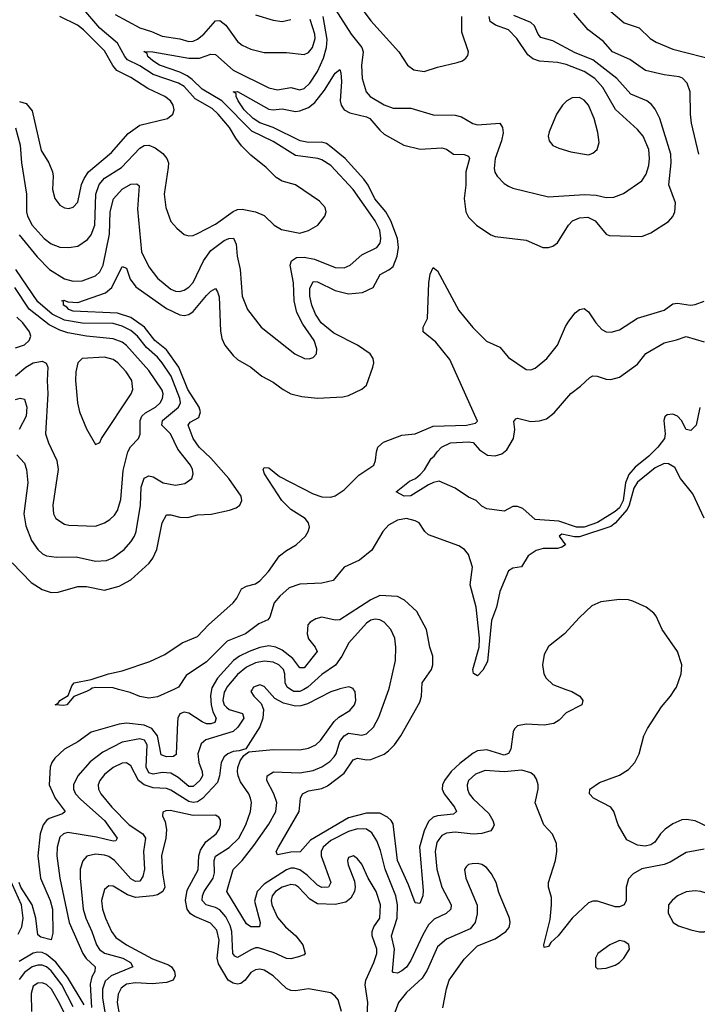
# Model space of a CAD drawing. Header units: inches. Extents: x 1694797 to 1849917, y 907313 to 1017959.
# Tile 411 of 656: x 1733829 to 1736880, y 998582 to 1003015. Entities that reach past the tile are written whole.
import ezdxf

# ---------------------------------------------------------------- set-up
doc = ezdxf.new("R2010")
doc.units = ezdxf.units.IN
doc.header["$MEASUREMENT"] = 0
doc.layers.add('B7030', color=7, linetype='Continuous')
doc.layers.add('B7939', color=7, linetype='Continuous')

msp = doc.modelspace()

# ---------------------------------------------------------------- linework, layer by layer
at = {"layer": 'B7030', "color": 5}
for points, elevation in [([(1736470.1, 1003070), (1736550, 1003000.8), (1736618.7, 1002978.7), (1736667.3, 1002930), (1736694.6, 1002914.6), (1736770, 1002882.6), (1736968.9, 1002831.1)], 780), ([(1733794.3, 1000570), (1733881.1, 1000481.1), (1733930, 1000450.1), (1733970, 1000436.1), (1734001.7, 1000438.3), (1734090, 1000463.2), (1734130, 1000463), (1734210, 1000447.3), (1734276.1, 1000463.9), (1734330, 1000493.2), (1734411.4, 1000568.6), (1734428.4, 1000590), (1734446, 1000630), (1734470.6, 1000750), (1734490, 1000786.3), (1734510, 1000786.5), (1734550, 1000775.1), (1734585.9, 1000774.1), (1734630, 1000785.4), (1734690.5, 1000789.5), (1734773.8, 1000806.2), (1734803.4, 1000816.6), (1734819.7, 1000830), (1734829.8, 1000850), (1734826.1, 1000870), (1734771.1, 1000950), (1734690, 1001041.5), (1734637.5, 1001090), (1734609.9, 1001129.9), (1734586.9, 1001190), (1734596.3, 1001203.7), (1734635.3, 1001224.7), (1734643.1, 1001250), (1734636.3, 1001270), (1734586.7, 1001350), (1734545.9, 1001450), (1734490, 1001528.5), (1734438.1, 1001570), (1734390.3, 1001630.3), (1734330, 1001674.9), (1734270, 1001694.2), (1734070, 1001703.5), (1734049.9, 1001710), (1734041.3, 1001721.3), (1734026, 1001730), (1734025.8, 1001745.8), (1734019, 1001750), (1734028, 1001752), (1734045.2, 1001745.3), (1734090, 1001741.6), (1734215.4, 1001784.6), (1734243.4, 1001810), (1734290, 1001904.4), (1734310, 1001897.1), (1734327, 1001847), (1734352.4, 1001812.4), (1734490, 1001715.3), (1734550, 1001685.7), (1734570, 1001684), (1734590, 1001688.5), (1734610, 1001701), (1734670, 1001772.7), (1734690, 1001793.2), (1734710, 1001804.2), (1734720.2, 1001790), (1734727, 1001767), (1734732.6, 1001612.6), (1734739.6, 1001579.6), (1734753, 1001550), (1734790, 1001503.5), (1734810, 1001485.8), (1734869, 1001450), (1734919.5, 1001410), (1734970, 1001383.6), (1735014.9, 1001350), (1735050, 1001331.1), (1735098.7, 1001318.7), (1735170, 1001310.9), (1735283.1, 1001316.9), (1735310, 1001322.4), (1735369.1, 1001350.9), (1735389.7, 1001370), (1735418.7, 1001450), (1735422.7, 1001470), (1735420.4, 1001490), (1735406.2, 1001510), (1735349.8, 1001550), (1735243.8, 1001603.8), (1735186.4, 1001650), (1735161.3, 1001690), (1735144.4, 1001730), (1735135.5, 1001770), (1735134.8, 1001805.2), (1735150, 1001837.1), (1735170, 1001835.4), (1735250, 1001796.2), (1735310, 1001780.1), (1735372.6, 1001787.4), (1735421, 1001810), (1735451.5, 1001868.5), (1735491.4, 1001888.6), (1735510, 1001904.5), (1735529.2, 1001950), (1735534.5, 1001990), (1735530.5, 1002030), (1735500.6, 1002110), (1735477.6, 1002150), (1735428.3, 1002208.3), (1735397.5, 1002270), (1735377.8, 1002297.8), (1735294.2, 1002390), (1735230, 1002443), (1735210, 1002457.4), (1735190, 1002463.1), (1735130, 1002461.8), (1735091.8, 1002470), (1734970, 1002530.3), (1734910, 1002551.1), (1734880.1, 1002570), (1734840.1, 1002610), (1734812.5, 1002650), (1734803.2, 1002670), (1734803.3, 1002683.3), (1734790, 1002690.4), (1734810, 1002692.1), (1734950, 1002612.8), (1734970, 1002609.6), (1735010, 1002613.7), (1735070, 1002601.8), (1735090, 1002604.6), (1735130, 1002620.1), (1735157.5, 1002642.6), (1735201.6, 1002698.4), (1735250, 1002774.7), (1735270, 1002790.4), (1735275.3, 1002775.3), (1735277.6, 1002737.6), (1735271.6, 1002650), (1735275.6, 1002630), (1735290, 1002609.4), (1735315.6, 1002595.6), (1735390, 1002578.1), (1735405.2, 1002570), (1735450, 1002517.2), (1735470, 1002500.1), (1735558.4, 1002450), (1735631.9, 1002431.9), (1735730, 1002437.8), (1735750, 1002431.6), (1735781.6, 1002410), (1735830, 1002407.9), (1735850, 1002400.3), (1735854, 1002390), (1735837.8, 1002330), (1735837.7, 1002270), (1735830.1, 1002210), (1735837.6, 1002150), (1735850, 1002125.3), (1735885.2, 1002090), (1735950, 1002046.3), (1735970, 1002038.7), (1736110, 1002022), (1736184, 1001990), (1736210, 1001989.1), (1736230, 1001996.1), (1736250, 1002010.3), (1736299.6, 1002090), (1736318.2, 1002110), (1736350, 1002122.7), (1736386.5, 1002126.5), (1736419.4, 1002110), (1736469.6, 1002049.6), (1736483.7, 1002043.7), (1736630, 1002039.7), (1736670, 1002056.2), (1736750, 1002105.8), (1736770, 1002128.7), (1736779.3, 1002150), (1736781, 1002190), (1736752.3, 1002272.3), (1736762.8, 1002370), (1736760.1, 1002410), (1736710.6, 1002570.6), (1736690, 1002612.8), (1736673.8, 1002633.8), (1736652.9, 1002650), (1736580.4, 1002680.4), (1736517.3, 1002750), (1736410, 1002834.1), (1736330, 1002866.1), (1736230, 1002919.7), (1736175.6, 1002935.6), (1736163.7, 1002950), (1736146.8, 1002986.8), (1736130, 1003003.2), (1736054.4, 1003034.4)], 820), ([(1733810, 1002528.4), (1733830.5, 1002450), (1733837, 1002370), (1733859.7, 1002230), (1733860.1, 1002150), (1733864.1, 1002130), (1733885.3, 1002090), (1733939, 1002030), (1733970, 1002006.4), (1734010, 1001991.5), (1734050, 1001990.1), (1734090, 1001995.6), (1734134.6, 1002025.4), (1734150, 1002046.5), (1734167, 1002090), (1734172.2, 1002230), (1734186.4, 1002273.6), (1734210, 1002301), (1734287.5, 1002350), (1734370, 1002436.8), (1734390, 1002448.4), (1734410, 1002450.1), (1734438.8, 1002438.8), (1734473.4, 1002413.4), (1734492.1, 1002390), (1734498.2, 1002370), (1734498.1, 1002350), (1734478.8, 1002230), (1734486.2, 1002170), (1734510, 1002107.2), (1734535.8, 1002075.8), (1734570, 1002047.9), (1734590, 1002041.8), (1734610, 1002043.5), (1734630, 1002051.8), (1734710, 1002094.5), (1734790, 1002150.8), (1734810, 1002160.1), (1734830, 1002162.1), (1734890.2, 1002150.2), (1734930, 1002133.7), (1734974.9, 1002090), (1735007.3, 1002070), (1735090, 1002054.7), (1735130, 1002065.5), (1735170.6, 1002089.4), (1735203.5, 1002130), (1735208.2, 1002150), (1735204.7, 1002170), (1735178.5, 1002198.5), (1735070, 1002270.9), (1735010, 1002288.3), (1734984, 1002304), (1734939.1, 1002350), (1734870, 1002405.3), (1734827.5, 1002447.5), (1734801.4, 1002481.4), (1734773.9, 1002530), (1734722.9, 1002590), (1734694.8, 1002614.8), (1734619.5, 1002659.5), (1734570, 1002713.7), (1734543.4, 1002730), (1734430, 1002768.4), (1734370, 1002807.4), (1734314.9, 1002834.9), (1734301.9, 1002850), (1734269.2, 1002910), (1734190, 1002977.7), (1734126.1, 1003050)], 860), ([(1733826.6, 1002046.6), (1733907.6, 1001947.6), (1733963.5, 1001890), (1734030, 1001847.8), (1734070, 1001837.3), (1734110, 1001840.1), (1734170, 1001861.2), (1734190, 1001880.1), (1734205, 1001910), (1734233.7, 1002050), (1734235.6, 1002150), (1734250.8, 1002209.2), (1734290, 1002251.9), (1734330, 1002274), (1734356.5, 1002276.5), (1734366.9, 1002266.9), (1734358.6, 1002161.4), (1734377.5, 1001970), (1734410, 1001902.2), (1734450, 1001852.1), (1734510, 1001802.1), (1734530, 1001793), (1734549, 1001791), (1734570, 1001796.6), (1734590, 1001810.1), (1734610, 1001831.9), (1734655.8, 1001930), (1734690, 1001975.6), (1734750, 1002020.7), (1734770, 1002030.1), (1734791.2, 1002031.2), (1734804.2, 1002004.2), (1734807.5, 1001950), (1734821, 1001890), (1734830, 1001770.7), (1734854.9, 1001710), (1734915.8, 1001630), (1735067.6, 1001510), (1735110.8, 1001489.2), (1735131.6, 1001488.4), (1735150, 1001494), (1735164.7, 1001510), (1735166.9, 1001533.1), (1735154.6, 1001570), (1735103.5, 1001643.5), (1735077.1, 1001697.1), (1735065.3, 1001750), (1735061.7, 1001830), (1735047.3, 1001910), (1735052.6, 1001930), (1735075.7, 1001944.3), (1735110, 1001946.4), (1735156.2, 1001936.2), (1735250, 1001899.1), (1735290, 1001897.5), (1735317.4, 1001910), (1735370, 1001955.8), (1735436.4, 1001990), (1735451.5, 1002008.5), (1735455.3, 1002030), (1735450, 1002067.6), (1735428.7, 1002110), (1735330, 1002250.5), (1735230, 1002358.8), (1735190, 1002384.5), (1735171.5, 1002390), (1735070, 1002403), (1734970, 1002466.5), (1734873.4, 1002513.4), (1734739.3, 1002650), (1734650, 1002701.7), (1734606, 1002746), (1734582.8, 1002762.8), (1734550, 1002779.3), (1734458.4, 1002810), (1734427.7, 1002830), (1734406, 1002850), (1734403.5, 1002863.5), (1734387.6, 1002872.4), (1734428.9, 1002871.1), (1734590, 1002841.7), (1734638.1, 1002841.9), (1734690, 1002860.1), (1734710, 1002857.7), (1734790, 1002787.4), (1734950, 1002708.5), (1734990, 1002699.6), (1735050, 1002709.5), (1735090, 1002699.5), (1735110, 1002705.4), (1735135.3, 1002730), (1735170, 1002782.6), (1735197.5, 1002842.5), (1735210.4, 1002889.6), (1735213.3, 1002926.7), (1735194.6, 1003030)], 840), ([(1733827.5, 1002647.5), (1733857.6, 1002637.6), (1733884.7, 1002604.7), (1733925.6, 1002425.6), (1733959.6, 1002370), (1733976.1, 1002330), (1733980.2, 1002310), (1733977.3, 1002250), (1733987.1, 1002210), (1734010, 1002180.3), (1734030, 1002167.8), (1734050, 1002165.3), (1734070, 1002170.3), (1734090, 1002193), (1734107.2, 1002272.8), (1734119.2, 1002300.8), (1734139.1, 1002330), (1734242.9, 1002417.1), (1734317.5, 1002502.5), (1734370, 1002539.6), (1734494.5, 1002570), (1734518.7, 1002590), (1734525.1, 1002610), (1734520.4, 1002630), (1734507.2, 1002650), (1734483.1, 1002670), (1734405.9, 1002705.9), (1734330, 1002754.9), (1734266.9, 1002786.9), (1734248.8, 1002808.8), (1734210, 1002874.4), (1734115.8, 1002970), (1734089.9, 1002990), (1734010, 1003029.9)], 880), ([(1734258.5, 1003038.5), (1734370, 1002979.1), (1734422.7, 1002962.7), (1734470, 1002941.2), (1734549.3, 1002929.3), (1734590, 1002916.9), (1734610, 1002918), (1734630, 1002927), (1734657.5, 1002950), (1734710, 1003010.1), (1734730, 1003012.1), (1734756.6, 1002990), (1734810, 1002916.3), (1734830, 1002900.6), (1734870, 1002881.7), (1734930, 1002867.5), (1735030, 1002867.7), (1735110, 1002857.8), (1735130, 1002867.8), (1735146.9, 1002890), (1735158.6, 1002930), (1735157.6, 1002950), (1735136.6, 1003016.6)], 860), ([(1734890, 1003037.1), (1734970, 1003013.6), (1735010, 1003006.8), (1735050, 1003016.3)], 880), ([(1735250, 1003063.2), (1735321.6, 1002950), (1735370.1, 1002890), (1735375.2, 1002870), (1735368.4, 1002808.4), (1735371, 1002750), (1735388.4, 1002690), (1735406.5, 1002670), (1735470, 1002631.6), (1735510, 1002616.1), (1735590, 1002616.3), (1735690, 1002586.4), (1735790, 1002585), (1735817.4, 1002577.4), (1735868.5, 1002548.5), (1735890, 1002542.2), (1735990, 1002548.9), (1736003.2, 1002530), (1736005.4, 1002505.4), (1735998.6, 1002470), (1735969.4, 1002390), (1735965.4, 1002345.4), (1735968.2, 1002328.2), (1735978.7, 1002310), (1736010, 1002278), (1736030, 1002265.3), (1736050, 1002256.5), (1736210, 1002216.9), (1736372.1, 1002227.9), (1736424.4, 1002224.4), (1736470, 1002215.2), (1736504.2, 1002215.8), (1736547.2, 1002232.8), (1736630, 1002289.1), (1736650, 1002319.5), (1736661.1, 1002358.9), (1736664.5, 1002390), (1736661.5, 1002430), (1736635.7, 1002490), (1736610, 1002520.3), (1736511.4, 1002611.4), (1736454.1, 1002710), (1736418, 1002750), (1736370, 1002781.8), (1736290, 1002812.9), (1736250, 1002822.1), (1736170, 1002829.1), (1736139.3, 1002839.3), (1736116.9, 1002856.9), (1736066.7, 1002930), (1736030, 1002969.3), (1735970.5, 1002990.5), (1735947.5, 1003007.5), (1735942.1, 1003030)], 840), ([(1735380.6, 1003050), (1735410, 1003010.2), (1735536, 1002870), (1735575.3, 1002810), (1735603.8, 1002790), (1735650, 1002782.2), (1735710, 1002801.5), (1735798.3, 1002821.7), (1735822, 1002830), (1735838.4, 1002841.6), (1735846.6, 1002853.4), (1735849.4, 1002870), (1735819.2, 1002959.2), (1735819.8, 1003030)], 860), ([(1736886, 1002410), (1736854.2, 1002550), (1736849.1, 1002590), (1736847.7, 1002690), (1736834.7, 1002730), (1736812.6, 1002752.6), (1736797.8, 1002757.8), (1736730, 1002766.8), (1736646.5, 1002786.5), (1736576.1, 1002836.1), (1736497.9, 1002870), (1736457.6, 1002917.6), (1736387.9, 1002970), (1736324.2, 1003044.2)], 780), ([(1733815.5, 1001055.5), (1733850, 1001018.5), (1733859.3, 1000990), (1733865, 1000930), (1733847.6, 1000790), (1733856.4, 1000736.4), (1733881.6, 1000670), (1733910.1, 1000630.1), (1733930.9, 1000610.9), (1733950, 1000600.7), (1733994.6, 1000594.6), (1734082.8, 1000597.2), (1734170, 1000577.2), (1734220, 1000580), (1734247.8, 1000592.2), (1734299.2, 1000630), (1734330, 1000663.9), (1734345.9, 1000690), (1734353, 1000710), (1734372.8, 1000830), (1734375.5, 1000910), (1734390, 1000950.2), (1734410, 1000962), (1734430, 1000956.9), (1734474.9, 1000930), (1734530, 1000919.3), (1734573, 1000927), (1734603.5, 1000950), (1734609.8, 1000970.2), (1734607, 1000990), (1734597.3, 1001010), (1734541.5, 1001081.5), (1734507.5, 1001150), (1734469.3, 1001190), (1734471.9, 1001210), (1734543.9, 1001270), (1734552.8, 1001290), (1734550.3, 1001310), (1734510.5, 1001410), (1734470, 1001470.9), (1734450, 1001495.8), (1734399.3, 1001539.3), (1734358.9, 1001590), (1734330, 1001616.1), (1734290, 1001635.9), (1734250, 1001646.9), (1734110, 1001648.6), (1734030, 1001661.7), (1733974.5, 1001690), (1733910, 1001744.7), (1733811.9, 1001890)], 840), ([(1734057.8, 1000000), (1734063.9, 1000016.1), (1734074, 1000030), (1734150, 1000043.8), (1734229, 1000070), (1734290, 1000082.8), (1734414.8, 1000125.2), (1734482.7, 1000157.3), (1734560.9, 1000210), (1734630, 1000238), (1734679.4, 1000290), (1734790.7, 1000389.3), (1734806.3, 1000410), (1734827.6, 1000452.4), (1734850, 1000464), (1734890, 1000475.2), (1734910, 1000488), (1734949.5, 1000530), (1734999.4, 1000600.6), (1735030, 1000625.6), (1735073.3, 1000650), (1735115, 1000690), (1735128.5, 1000710), (1735133.9, 1000730), (1735129.8, 1000750), (1735114.6, 1000770), (1735050, 1000809.9), (1735009.5, 1000850), (1734931.5, 1000970), (1734925.6, 1000990), (1734930, 1000998.8), (1734950, 1000998), (1734998.6, 1000958.6), (1735150, 1000879.8), (1735190, 1000867.3), (1735230, 1000865.4), (1735250, 1000871.8), (1735290, 1000898.7), (1735356.2, 1000963.8), (1735422.7, 1001010), (1735431.1, 1001030), (1735435.1, 1001070), (1735442, 1001090), (1735467, 1001113), (1735550, 1001144.3), (1735610, 1001150.1), (1735690, 1001185.3), (1735841.2, 1001190), (1735880.8, 1001199.2), (1735890, 1001207.7), (1735765.2, 1001485.2), (1735703, 1001563), (1735645.1, 1001610), (1735646.2, 1001630), (1735665.2, 1001670), (1735670.9, 1001830), (1735677.7, 1001870), (1735690, 1001898.8), (1735710, 1001884.9), (1735806.2, 1001706.2), (1735869.6, 1001629.5), (1735930, 1001567.3), (1735990, 1001540.9), (1736030, 1001494), (1736110, 1001439.5), (1736130, 1001438.7), (1736150, 1001446.7), (1736202.4, 1001490), (1736250, 1001550.4), (1736286.4, 1001633.6), (1736301.6, 1001658.4), (1736330, 1001694.9), (1736350, 1001710.3), (1736370, 1001715.3), (1736390, 1001700.3), (1736422.3, 1001650), (1736450, 1001620.2), (1736470, 1001610.2), (1736492.4, 1001607.6), (1736530, 1001618.5), (1736610, 1001671.3), (1736730, 1001707.8), (1736770, 1001736), (1736790, 1001738.6), (1736849.8, 1001730.2), (1736870, 1001733.2), (1736910, 1001748.2)], 780), ([(1733810, 1001411.2), (1733856.8, 1001450), (1733890, 1001470.9), (1733930, 1001478), (1733948.5, 1001468.5), (1733955.1, 1001450), (1733952.1, 1001390), (1733956.3, 1001330), (1733944.8, 1001150), (1733958.2, 1001110), (1733995.6, 1001030), (1734001.8, 1000990), (1733977.8, 1000830), (1733980.6, 1000790), (1733991.4, 1000770), (1734030, 1000744.3), (1734050, 1000739.4), (1734170, 1000735.2), (1734210, 1000749.3), (1734235, 1000765), (1734255.9, 1000784.1), (1734270, 1000805.7), (1734284.5, 1000855.5), (1734294.3, 1000985.7), (1734316.1, 1001070), (1734327.8, 1001092.2), (1734363.1, 1001130), (1734371.7, 1001148.3), (1734370.7, 1001210), (1734379.5, 1001230), (1734395.2, 1001244.8), (1734440.2, 1001270), (1734461, 1001290), (1734472.3, 1001310), (1734474.5, 1001330), (1734470, 1001347.8), (1734410, 1001435.3), (1734310, 1001547.7), (1734290, 1001563.1), (1734250, 1001577.7), (1734130, 1001589.6), (1734045.7, 1001605.7), (1734010, 1001616.9), (1733961.3, 1001641.3), (1733871.3, 1001711.3), (1733806.7, 1001810)], 860), ([(1733810, 1001537.2), (1733850, 1001551.5), (1733872.3, 1001570), (1733878.7, 1001590), (1733873.3, 1001610), (1733843.2, 1001650), (1733816.2, 1001676.2)], 880), ([(1736891.1, 1001268.9), (1736875.1, 1001190), (1736850, 1001165.3), (1736830, 1001169.7), (1736808.9, 1001210), (1736790, 1001229.8), (1736770, 1001239.4), (1736743.5, 1001236.4), (1736733.5, 1001226.5), (1736729.4, 1001210.6), (1736735.4, 1001150), (1736731.8, 1001130), (1736702.1, 1001090), (1736661.6, 1001050), (1736599.4, 1001000.6), (1736572.2, 1000967.8), (1736557.3, 1000930), (1736545.8, 1000850), (1736530, 1000817.8), (1736510, 1000800.7), (1736430, 1000750.7), (1736370, 1000730.7), (1736335.4, 1000730), (1736257.1, 1000757.1), (1736150, 1000764.3), (1736094.5, 1000814.5), (1736070, 1000823.1), (1736050, 1000822.6), (1736010, 1000802.7), (1735932.9, 1000812.9), (1735910, 1000825.2), (1735884, 1000850), (1735850, 1000865.1), (1735790, 1000906.3), (1735716.9, 1000936.9), (1735692, 1000932), (1735670, 1000921.3), (1735590, 1000870.8), (1735559.3, 1000870), (1735524, 1000890), (1735583.3, 1000936.7), (1735610.9, 1000949.1), (1735632.4, 1000967.6), (1735651, 1000989), (1735680.9, 1001039.1), (1735695.3, 1001050), (1735708, 1001070), (1735728, 1001090), (1735768, 1001110), (1735850, 1001114.5), (1735870, 1001110.9), (1735898.6, 1001078.6), (1735935, 1001055), (1735970, 1001051.3), (1735999.3, 1001060.7), (1736021.6, 1001078.4), (1736052, 1001130), (1736057.6, 1001170), (1736054.2, 1001205.8), (1736062.7, 1001217.3), (1736070, 1001220.5), (1736130, 1001206.3), (1736170, 1001208.7), (1736201.5, 1001218.5), (1736234.8, 1001245.2), (1736310, 1001331.8), (1736354.5, 1001365.5), (1736395.6, 1001404.4), (1736410, 1001411.7), (1736429.7, 1001410.3), (1736470, 1001396.5), (1736490, 1001395.4), (1736530, 1001405), (1736610, 1001464.3), (1736648.2, 1001511.8), (1736730, 1001560.4), (1736786.7, 1001573.3), (1736830, 1001589.2), (1736910, 1001565.4)], 760), ([(1733810, 1001305), (1733831.7, 1001311.7), (1733850, 1001307), (1733860.7, 1001270), (1733858.3, 1001230), (1733827.2, 1001170)], 840), ([(1736910, 1000770.8), (1736859.7, 1000879.7), (1736803.9, 1000950), (1736778.2, 1000998.2), (1736750, 1001016.1), (1736730, 1001017.2), (1736690, 1000997.2), (1736610, 1000933.5), (1736594.6, 1000905.4), (1736573.6, 1000830), (1736563.5, 1000810), (1736510, 1000748.5), (1736490, 1000733.1), (1736350, 1000686.7), (1736326.5, 1000686.5), (1736270, 1000699.3), (1736257.8, 1000690), (1736287, 1000650), (1736270, 1000639.8), (1736250, 1000634.9), (1736185.1, 1000634.9), (1736154.3, 1000625.7), (1736118.4, 1000601.6), (1736088, 1000552), (1736050, 1000545.3), (1736030, 1000532.9), (1735990, 1000440.4), (1735976.1, 1000370), (1735953.4, 1000310), (1735935.1, 1000124.9), (1735913.9, 1000086.1), (1735890, 1000060.9), (1735872.1, 1000072.1), (1735869.9, 1000089.9), (1735897.2, 1000190), (1735899.9, 1000230), (1735883.7, 1000370), (1735857.7, 1000470), (1735867.7, 1000550), (1735850, 1000607.8), (1735832, 1000630), (1735805.6, 1000645.6), (1735670, 1000696), (1735653.5, 1000710), (1735627.8, 1000750), (1735610, 1000759.3), (1735570, 1000768.8), (1735530, 1000761.4), (1735490, 1000739.4), (1735464.1, 1000710), (1735414, 1000626), (1735358.4, 1000581.6), (1735289.5, 1000550), (1735240.2, 1000490), (1735190, 1000477.6), (1735090, 1000474.3), (1735042.5, 1000457.5), (1734999.7, 1000420.3), (1734975, 1000390), (1734954.9, 1000325.1), (1734946.7, 1000313.3), (1734905.5, 1000294.5), (1734845.4, 1000250), (1734763.3, 1000216.7), (1734670, 1000123.7), (1734578.1, 1000061.9), (1734544.6, 1000010), (1734523, 1000000)], 780), ([(1735639.6, 1000000), (1735641.4, 1000030), (1735682.9, 1000090), (1735689.8, 1000110), (1735688.9, 1000150), (1735675, 1000190), (1735660.2, 1000270), (1735616.8, 1000350), (1735562.1, 1000402.1), (1735530, 1000417.8), (1735450, 1000422.5), (1735410, 1000403.7), (1735270, 1000312.3), (1735250, 1000311.7), (1735190, 1000325.2), (1735161.9, 1000318.1), (1735137, 1000303), (1735127, 1000290), (1735124, 1000250), (1735130, 1000228.2), (1735159.3, 1000190), (1735167.6, 1000170), (1735110, 1000097.3), (1735090, 1000096.8), (1735058.3, 1000138.3), (1735010, 1000176), (1734981.8, 1000190), (1734950, 1000196.5), (1734910, 1000188.6), (1734862.3, 1000170), (1734818.4, 1000150), (1734790.9, 1000130), (1734719.7, 1000050), (1734693.5, 1000006.5), (1734692.6, 1000000)], 820), ([(1736779, 1000000), (1736785.6, 1000010), (1736807.3, 1000070), (1736809.7, 1000110), (1736790.7, 1000170.7), (1736721, 1000270), (1736694.2, 1000330), (1736683.4, 1000343.4), (1736650, 1000369.8), (1736590, 1000396.8), (1736570, 1000402.7), (1736530, 1000405.3), (1736446, 1000394), (1736404.3, 1000375.7), (1736350, 1000324.2), (1736282.3, 1000250), (1736210, 1000193.1), (1736190, 1000157), (1736182.4, 1000110), (1736189.5, 1000070), (1736199, 1000050), (1736230, 1000022.1), (1736288.1, 1000000)], 820), ([(1735490.7, 1000000), (1735494.3, 1000010), (1735520.3, 1000130), (1735522.9, 1000190), (1735517.5, 1000230), (1735499.4, 1000270), (1735470, 1000302), (1735450, 1000313), (1735430, 1000315.6), (1735410, 1000311), (1735390, 1000297.9), (1735311.1, 1000210), (1735279.8, 1000150), (1735250.4, 1000109.6), (1735190, 1000067.2), (1735126.3, 1000010), (1735108.5, 1000000)], 840), ([(1735047.9, 1000000), (1735032.6, 1000010), (1735024, 1000030), (1735022.1, 1000070), (1735016.1, 1000090), (1734996.1, 1000110), (1734970, 1000121.7), (1734930, 1000126.3), (1734890, 1000119.7), (1734850, 1000100.3), (1734810, 1000066.9), (1734762.1, 1000010), (1734756.7, 1000000)], 840), ([(1734941.4, 1000000), (1734930, 1000012.9), (1734910, 1000019.8), (1734881.1, 1000010), (1734875.7, 1000000)], 860), ([(1735332.6, 1000000), (1735330, 1000003.6), (1735310.8, 1000010.8), (1735270, 1000002.7), (1735262.3, 1000000)], 860), ([(1734273.4, 1000000), (1734250, 1000006.4), (1734172.4, 1000007.6), (1734155.1, 1000004.9), (1734147, 1000000)], 780)]:
    msp.add_lwpolyline(points, dxfattribs=dict(at, elevation=elevation))
for points, elevation in [([(1736350, 1002664.7), (1736316.3, 1002663.7), (1736293, 1002650), (1736273, 1002630), (1736246.4, 1002590), (1736212.9, 1002510), (1736209.1, 1002490), (1736213.4, 1002470), (1736229.3, 1002449.3), (1736256.1, 1002436.1), (1736310, 1002420.2), (1736390, 1002407), (1736410, 1002414.4), (1736429.5, 1002430), (1736437.8, 1002462.2), (1736432.3, 1002507.7), (1736415.2, 1002570), (1736390, 1002629.7), (1736370, 1002653.3)], 860), ([(1734210, 1001495.2), (1734110.2, 1001489.8), (1734090.2, 1001469.8), (1734082, 1001430), (1734080.9, 1001390), (1734089.4, 1001290), (1734097.8, 1001250), (1734130, 1001173.4), (1734170, 1001102.8), (1734190, 1001110.8), (1734197.4, 1001130), (1734330.6, 1001330), (1734338, 1001350), (1734333.6, 1001390), (1734308.4, 1001430), (1734271.2, 1001470), (1734250, 1001484.5)], 880)]:
    msp.add_lwpolyline(points, close=True, dxfattribs=dict(at, elevation=elevation))
at = {"layer": 'B7939', "color": 5}
for points, elevation in [([(1734692.6, 1000000), (1734688.5, 999971.5), (1734690.5, 999930), (1734698.5, 999898.5), (1734713.4, 999870), (1734707.2, 999850), (1734690, 999844.5), (1734670, 999845), (1734650, 999853.4), (1734590, 999892.8), (1734570, 999896.6), (1734550, 999889.8), (1734540.8, 999870), (1734538.9, 999850), (1734533.6, 999710), (1734533.1, 999706.9), (1734522, 999698), (1734490, 999696.3), (1734465.8, 999705.8), (1734449.4, 999790), (1734424.2, 999824.2), (1734390, 999839.4), (1734310, 999847.5), (1734277, 999843), (1734150, 999807.5), (1734090, 999763.4), (1734030.3, 999730), (1733987.1, 999690), (1733972.9, 999670), (1733966.2, 999650), (1733961.5, 999570), (1733989.3, 999510), (1734033.6, 999450), (1734020.9, 999439.1), (1733962, 999418), (1733949.6, 999410), (1733934.5, 999390), (1733920.9, 999350), (1733911.1, 999251.1), (1733923.1, 999150), (1733966.1, 999050), (1733976.6, 999010), (1733977.5, 998902.5), (1733970, 998871.6), (1733924.6, 998884.6), (1733910, 998895.1), (1733901, 998970), (1733884.4, 999030), (1733833.8, 999110), (1733825.8, 999130)], 820), ([(1734147, 1000000), (1734130.3, 999990), (1734072, 999968), (1734040.5, 999930), (1734026.9, 999926.9), (1733989.2, 999930), (1734002.7, 999937.3), (1734009.3, 999950), (1734047.3, 999972.7), (1734057.8, 1000000)], 780), ([(1734756.7, 1000000), (1734750, 999987.6), (1734743.9, 999950), (1734749, 999930), (1734759.4, 999919.4), (1734772.3, 999910), (1734831.8, 999891.8), (1734837.9, 999870), (1734810.8, 999829.2), (1734790, 999810.8), (1734667.5, 999772.5), (1734645.4, 999754.6), (1734630.6, 999709.4), (1734635.3, 999670), (1734650.8, 999630), (1734651.6, 999610), (1734639.6, 999590), (1734610, 999562.7), (1734590, 999562.9), (1734542.7, 999602.7), (1734510, 999621.9), (1734470, 999626.1), (1734430, 999617.7), (1734410, 999624.3), (1734399, 999650), (1734402.4, 999750), (1734391, 999771), (1734370, 999777.1), (1734290, 999762.1), (1734203.1, 999716.9), (1734146.5, 999673.5), (1734090.7, 999610), (1734071.2, 999570), (1734071.2, 999550), (1734079.8, 999530), (1734103.7, 999503.7), (1734210.6, 999410), (1734268, 999330), (1734262, 999318), (1734250, 999315.9), (1734174.3, 999334.3), (1734045, 999355), (1734026, 999350), (1734010, 999334), (1733998, 999290), (1733996.6, 999250), (1734010.1, 999150), (1734051.6, 998950), (1734113.9, 998810), (1734128.2, 998788.2), (1734168.9, 998750), (1734166.6, 998730), (1734153.7, 998706.3), (1734146.8, 998673.2), (1734152.7, 998567.3)], 840), ([(1734875.7, 1000000), (1734870.3, 999990), (1734883.6, 999970), (1734916.8, 999936.8), (1734925.9, 999910), (1734924, 999870), (1734909.4, 999830.6), (1734847.4, 999732.6), (1734817.2, 999722.8), (1734790, 999719.8), (1734766.3, 999710), (1734750, 999696.4), (1734736, 999670), (1734728.3, 999610), (1734719.1, 999580.9), (1734651.9, 999508.1), (1734630, 999493.4), (1734610, 999490.5), (1734590, 999495.5), (1734510, 999546.6), (1734490, 999554.1), (1734430, 999557), (1734389.5, 999569.5), (1734364, 999590), (1734330, 999655.3), (1734310, 999669.1), (1734290, 999666.9), (1734250, 999648.7), (1734210, 999616.5), (1734190.1, 999590), (1734182.4, 999570), (1734183.2, 999550), (1734193.6, 999530), (1734244.2, 999470), (1734322, 999390), (1734383.8, 999350), (1734395, 999330), (1734387, 999270), (1734390.1, 999189.9), (1734383.1, 999156.9), (1734370, 999137), (1734350, 999134.6), (1734330, 999146.7), (1734256.1, 999230), (1734230, 999246.9), (1734210, 999252.7), (1734170, 999257.3), (1734131.7, 999248.3), (1734112.6, 999227.4), (1734101.4, 999190), (1734100.8, 999150), (1734114.9, 999010), (1734126.5, 998970), (1734153.9, 998910), (1734174.7, 998850), (1734188.2, 998828.2), (1734210, 998812.8), (1734293.1, 998790), (1734327.8, 998770), (1734339, 998750), (1734240.1, 998710), (1734214.4, 998685.6), (1734201.4, 998650), (1734201.6, 998610), (1734214.6, 998530)], 860), ([(1734523, 1000000), (1734450, 999966.2), (1734410, 999960.4), (1734370, 999968.1), (1734325.6, 999985.6), (1734273.4, 1000000)], 780), ([(1735393.2, 998533.2), (1735396.2, 998590), (1735384.4, 998670), (1735387.3, 998690), (1735424, 998770), (1735437, 998810), (1735436.4, 998830), (1735415.6, 998890), (1735415.3, 998910), (1735423.4, 998930), (1735450.4, 998970), (1735453.5, 999030), (1735433.9, 999090), (1735398, 999150), (1735370, 999213.3), (1735350, 999236.9), (1735332, 999250), (1735310, 999242.7), (1735304.9, 999230), (1735307.3, 999210), (1735335.9, 999135.9), (1735339.8, 999110), (1735336.8, 999090), (1735320.3, 999059.7), (1735297.8, 999042.2), (1735250, 999031.2), (1735170, 999034.2), (1735134.8, 999054.8), (1735083.7, 999110), (1735070, 999118.5), (1735050, 999121.9), (1735010, 999109.9), (1734980.7, 999090), (1734965.5, 999070), (1734961.8, 999050), (1734964.4, 999030), (1734990, 998973.4), (1735025.4, 998930), (1735072.7, 998890), (1735103.2, 998850), (1735113.7, 998810), (1735110, 998804.7), (1735084.7, 998795.3), (1735050, 998786.2), (1735030, 998787.7), (1734974.1, 998814.1), (1734903.9, 998836.1), (1734890, 998836.2), (1734870, 998827.9), (1734810, 998792.1), (1734798, 998798), (1734789, 998810), (1734784.6, 998910), (1734776.6, 998936.6), (1734756.4, 998976.4), (1734730, 999008), (1734710, 999018.4), (1734668, 999030), (1734649.9, 999050), (1734651.7, 999070), (1734659.7, 999090), (1734699.9, 999150), (1734705.4, 999174.6), (1734704.8, 999230), (1734710.7, 999249.3), (1734771.4, 999288.6), (1734815.4, 999330), (1734847.5, 999390), (1734868.7, 999450), (1734872.9, 999490), (1734868.6, 999510), (1734860.2, 999530), (1734823.7, 999583.7), (1734813, 999610), (1734809.2, 999630), (1734811.5, 999648.5), (1734821.9, 999678.1), (1734838.2, 999701.8), (1734860.6, 999719.4), (1734970, 999729.6), (1735090, 999727.2), (1735130, 999734.6), (1735162, 999750), (1735182.7, 999770), (1735244.6, 999855.4), (1735265.8, 999874.2), (1735315.1, 999904.9), (1735336.5, 999930), (1735342.8, 999950), (1735339.7, 999990), (1735332.6, 1000000)], 860), ([(1736910, 999280.2), (1736830, 999264.8), (1736757.8, 999222.2), (1736730, 999211.5), (1736630, 999191.7), (1736591.3, 999170), (1736570, 999146.6), (1736559.2, 999110), (1736560.1, 999050), (1736550.9, 999029.1), (1736530, 999020.9), (1736510, 999021.5), (1736430, 999046.2), (1736410, 999046.4), (1736390, 999038.7), (1736316.6, 998970), (1736253.4, 998890), (1736220.1, 998859.9), (1736210, 998842), (1736190, 998838), (1736189, 998849), (1736216.7, 998963.3), (1736223.3, 999030), (1736222.7, 999062.7), (1736210.4, 999110), (1736210.4, 999130), (1736241, 999230), (1736247.8, 999270), (1736246.4, 999306.4), (1736228.6, 999348.6), (1736188.2, 999390), (1736150, 999489), (1736164, 999550), (1736163.5, 999570), (1736155.4, 999595.4), (1736147, 999610), (1736130, 999623.6), (1736090, 999636.8), (1736010, 999628.8), (1735925.1, 999634.9), (1735881.7, 999618.3), (1735850.2, 999590), (1735843.7, 999570), (1735845.1, 999550), (1735853.2, 999530), (1735870, 999507.8), (1735941.4, 999441.4), (1735959.8, 999410), (1735964.8, 999390), (1735961.2, 999378.8), (1735950, 999363.2), (1735909.7, 999350.3), (1735870, 999348.6), (1735790, 999357), (1735750, 999352.7), (1735730, 999341.5), (1735715.5, 999324.5), (1735707.3, 999310), (1735699.9, 999270), (1735707.4, 999190), (1735729.6, 999110), (1735771.1, 999030), (1735770.1, 999010), (1735748.9, 998991.1), (1735695.1, 998964.9), (1735670, 998939), (1735644.6, 998895.4), (1735590, 998778.9), (1735570, 998749.2), (1735550, 998732.4), (1735530, 998721.8), (1735510, 998725.1), (1735508, 998730), (1735516.2, 998830), (1735502.6, 998890), (1735527.8, 998970), (1735529.6, 999030), (1735523, 999070), (1735474.3, 999190), (1735454.1, 999274.1), (1735437.5, 999317.5), (1735414.4, 999354.4), (1735390, 999370.4), (1735350, 999372.2), (1735310, 999360.5), (1735230, 999319.3), (1735195.5, 999290), (1735186.4, 999270), (1735185.8, 999250), (1735230.1, 999130), (1735219.5, 999110), (1735190, 999108.5), (1735170, 999118.8), (1735124, 999164), (1735090, 999186.9), (1735065.4, 999194.6), (1735050, 999194.6), (1735030, 999187.4), (1734930, 999123.3), (1734898.3, 999090), (1734886.7, 999046.7), (1734911.4, 998950), (1734908.7, 998931.3), (1734870, 998930.7), (1734850, 998944.8), (1734760.8, 999090), (1734790.8, 999189.2), (1734830.6, 999229.4), (1734883.3, 999296.7), (1734950, 999392.8), (1734982, 999450), (1734986.9, 999490), (1734973.1, 999530), (1734942.3, 999590), (1734943.1, 999610), (1734971.6, 999628.4), (1735090, 999623.4), (1735150, 999634.9), (1735188.9, 999651.1), (1735224.6, 999675.4), (1735244.5, 999695.5), (1735253.4, 999710), (1735270, 999764.5), (1735290, 999791.2), (1735310, 999802), (1735370, 999793.6), (1735390, 999799.8), (1735422.6, 999830), (1735445.9, 999874.1), (1735490.7, 1000000)], 840), ([(1735262.3, 1000000), (1735230, 999988.6), (1735124.8, 999935.2), (1735094.2, 999925.8), (1735070, 999924.2), (1735017.4, 999937.4), (1734978.3, 999958.3), (1734941.4, 1000000)], 860), ([(1736288.1, 1000000), (1736314.4, 999990), (1736350.3, 999970), (1736364.6, 999950), (1736359.5, 999930), (1736290, 999894), (1736258.2, 999861.8), (1736233.8, 999846.2), (1736190, 999838.1), (1736110, 999843.4), (1736070, 999836.1), (1736057.1, 999822.9), (1736051.4, 999808.6), (1736040.5, 999730), (1736029.3, 999710.7), (1736010, 999703.4), (1735931.6, 999728.4), (1735890, 999723.9), (1735870, 999713.4), (1735810, 999665.5), (1735771.3, 999630), (1735740.9, 999590), (1735732.4, 999570), (1735731.5, 999550), (1735739.6, 999530), (1735786.3, 999470), (1735796, 999450), (1735781.7, 999438.3), (1735710, 999431.2), (1735690, 999425.2), (1735670, 999405.4), (1735650, 999363.4), (1735629.4, 999289.4), (1735645.3, 999094.7), (1735643.5, 999070), (1735630, 999035.1), (1735610, 999039.5), (1735580.2, 999120.3), (1735530, 999229.8), (1735510, 999394), (1735501.1, 999410), (1735484.9, 999424.9), (1735450, 999442.2), (1735390, 999442.6), (1735310, 999421.5), (1735138.5, 999321.5), (1735091.1, 999268.9), (1735050, 999266.8), (1734990, 999255.1), (1734984.2, 999270), (1734993.5, 999290), (1735086.5, 999450), (1735093.7, 999510), (1735102.8, 999530), (1735130, 999543), (1735190, 999553), (1735214.9, 999565.1), (1735290, 999622.8), (1735330, 999683.2), (1735350, 999690.6), (1735390, 999683.1), (1735410, 999684.5), (1735470, 999708.7), (1735490, 999722.5), (1735516.1, 999750), (1735544.5, 999790), (1735630, 999941.6), (1735637.9, 999970), (1735639.6, 1000000)], 820), ([(1735108.5, 1000000), (1735090.3, 999989.7), (1735063.1, 999990), (1735047.9, 1000000)], 840), ([(1736930, 999380.1), (1736870, 999407.9), (1736830, 999414.7), (1736810, 999412.5), (1736770, 999394.1), (1736734.8, 999370), (1736714.3, 999350), (1736688.2, 999311.8), (1736670, 999299.2), (1736645.5, 999294.5), (1736610, 999297.7), (1736563, 999323), (1736522.9, 999390), (1736503.9, 999450), (1736490, 999469.7), (1736412.1, 999510), (1736394.8, 999530), (1736396.4, 999550), (1736439.9, 999580.1), (1736530, 999613.4), (1736570, 999639.1), (1736599.2, 999670), (1736617.6, 999710), (1736638.7, 999790), (1736655.8, 999824.2), (1736718, 999922), (1736759.2, 999970), (1736779, 1000000)], 820), ([(1735277.1, 998550), (1735262.3, 998602.3), (1735250, 998618.9), (1735230, 998634), (1735130, 998651.6), (1735070, 998642.6), (1735050, 998644.5), (1735030, 998653.6), (1734970.7, 998710), (1734930, 998734.9), (1734910, 998739.5), (1734890, 998737.4), (1734870, 998724.7), (1734844.8, 998690), (1734824.9, 998675.1), (1734810, 998672.4), (1734790, 998676.6), (1734768.1, 998690), (1734724.7, 998764.7), (1734717.3, 998790), (1734727.7, 998870), (1734716.1, 998916.1), (1734687.8, 998947.8), (1734616.8, 998976.8), (1734598.2, 998990), (1734583.1, 999010), (1734575.3, 999050), (1734583.7, 999096.3), (1734632.5, 999187.5), (1734636.1, 999250), (1734643.4, 999276.6), (1734667.3, 999312.7), (1734713.2, 999350), (1734726.5, 999370), (1734732.7, 999390), (1734732.5, 999412.5), (1734725, 999425), (1734710, 999434), (1734610, 999432.6), (1734505.9, 999454.1), (1734486.7, 999453.3), (1734473.7, 999446.3), (1734472.6, 999430), (1734483.4, 999403.4), (1734489.6, 999369.6), (1734486.7, 999330), (1734466.9, 999250), (1734472.4, 999172.4), (1734483.1, 999110), (1734474.1, 999090), (1734450, 999075.2), (1734430.4, 999069.6), (1734350, 999063), (1734314.3, 999074.3), (1734250, 999113.7), (1734230, 999115.5), (1734210, 999098.9), (1734197.3, 999050), (1734201.9, 999010), (1734215.1, 998970), (1734242.3, 998910), (1734262.4, 998882.4), (1734310.1, 998850), (1734426.6, 998786.6), (1734499.6, 998759.6), (1734512.7, 998750), (1734525.2, 998730), (1734529.5, 998710), (1734519.3, 998690), (1734490, 998679.9), (1734426, 998674), (1734350, 998678.9), (1734310, 998672.3), (1734285.9, 998654.1), (1734271.9, 998628.1), (1734267.9, 998590), (1734278.6, 998530)], 880), ([(1735734.7, 998565.3), (1735750, 998652), (1735762.9, 998690), (1735830, 998785.5), (1735890, 998844.9), (1735970, 998877.1), (1736018, 998910), (1736032.7, 998927.3), (1736037, 998950), (1736034, 998970), (1735985.6, 999085.6), (1735974.5, 999130), (1735953.3, 999170), (1735930, 999197.6), (1735910, 999211.1), (1735890, 999216), (1735865.5, 999214.5), (1735849.2, 999210.8), (1735839.3, 999200.7), (1735831.8, 999188.2), (1735836.9, 999150), (1735888.1, 999028.1), (1735889.1, 998990), (1735879.5, 998950), (1735857.6, 998922.4), (1735750, 998875.8), (1735710, 998840.4), (1735664, 998736), (1735640.8, 998699.2), (1735570, 998634.9), (1735534.3, 998590), (1735513, 998533)], 860), ([(1733822.6, 998897.4), (1733838.9, 998930), (1733844.8, 998970), (1733836.3, 999030), (1733783, 999150)], 840), ([(1734119.9, 998579.9), (1734043.7, 998703.7), (1733991.6, 998771.6), (1733950, 998806.1), (1733930, 998814.5), (1733910, 998816.2), (1733890, 998811.7), (1733825.8, 998774.2)], 840), ([(1734070.1, 998570.1), (1734017.9, 998670), (1733970, 998732.6), (1733950, 998749.9), (1733930, 998758.1), (1733910, 998758.4), (1733885.3, 998750), (1733850, 998725.2), (1733826.6, 998693.4)], 860), ([(1734070, 998459.6), (1734010, 998583.9), (1733972.1, 998650), (1733950, 998670.8), (1733930, 998678.2), (1733910, 998677.1), (1733890, 998663.1), (1733880.9, 998630), (1733881.9, 998550)], 880)]:
    msp.add_lwpolyline(points, dxfattribs=dict(at, elevation=elevation))
at = {"layer": 'B7939', "color": 5, "elevation": 860}
for points in [[(1736870, 999092.2), (1736830, 999088), (1736790.7, 999070), (1736766.8, 999050), (1736750.7, 999030), (1736748.1, 998991.9), (1736770.5, 998950.5), (1736794.9, 998934.9), (1736850, 998917.1), (1736890, 998907.7), (1736910, 998908.2), (1736954.2, 998925.8), (1736976, 998944), (1736994, 998970), (1737002, 999010), (1736999.7, 999030), (1736989.5, 999050), (1736959, 999070), (1736895.3, 999090)], [(1736530, 998869.2), (1736486, 998850), (1736432, 998810), (1736422, 998790), (1736422, 998750), (1736430, 998742), (1736470, 998744.7), (1736510, 998758.8), (1736530, 998770.8), (1736549.2, 998790), (1736574, 998830), (1736571.8, 998851.8), (1736550, 998865.2)]]:
    msp.add_lwpolyline(points, close=True, dxfattribs=at)

doc.saveas('drawing.dxf')
